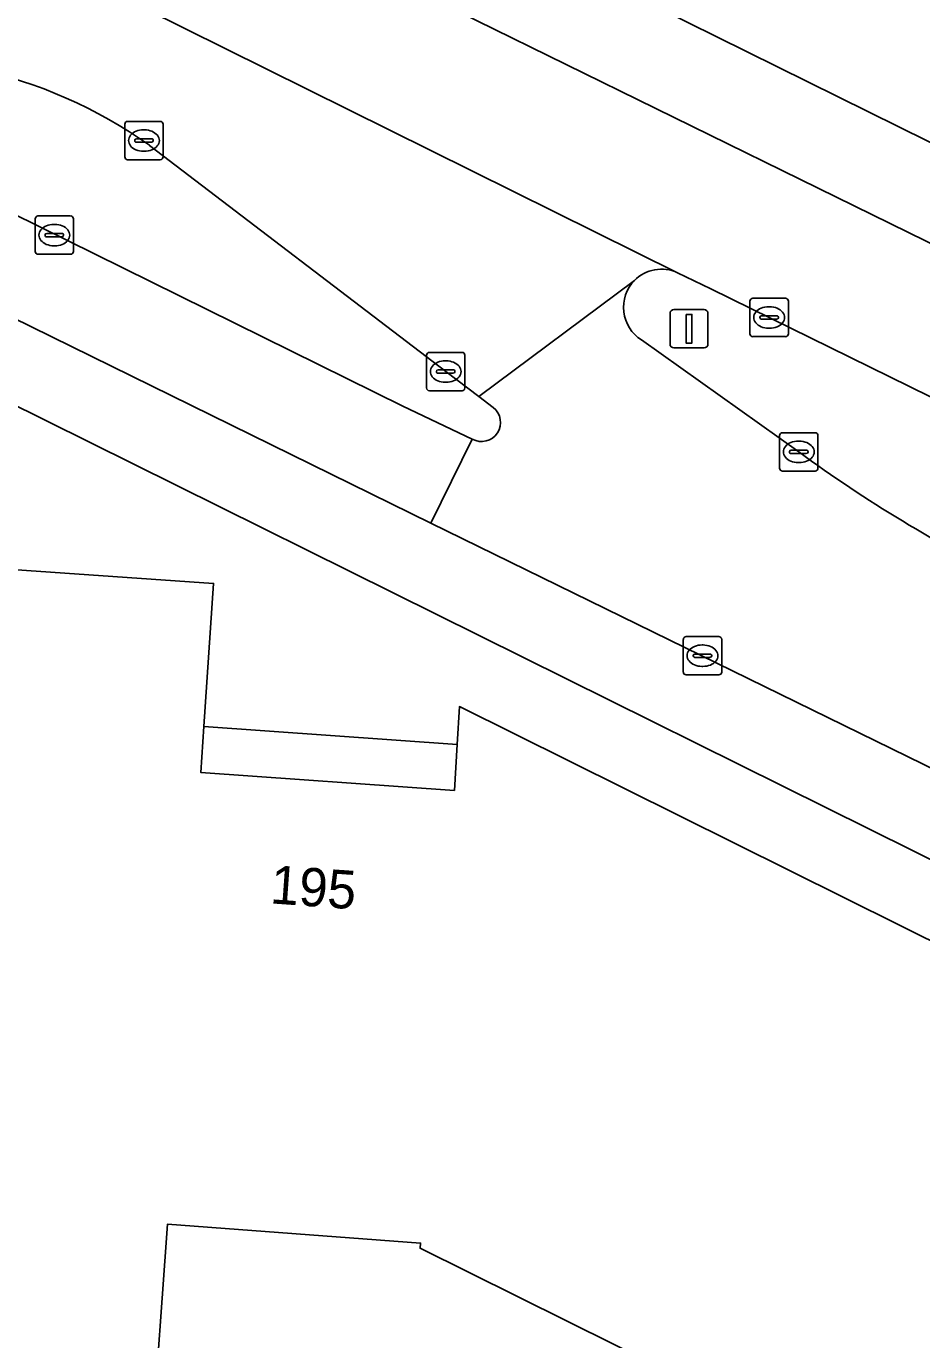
# Model space of a CAD drawing. Extents: x 160157 to 160921, y 381516 to 382045.
# Drawn here: x 160565.12 to 160588.48, y 381896.2 to 381930.46 of the extents above; entities that cross this region are included whole.
import ezdxf

# ---------------------------------------------------------------- set-up
doc = ezdxf.new("R2010")
doc.units = 0
for name, color, linetype in [('IMGEO_Berm_groen', 7, 'Continuous'), ('IMGEO_Erf', 7, 'Continuous'), ('IMGEO_Fietspad_open', 7, 'Continuous'), ('IMGEO_Kolk', 7, 'Continuous'), ('IMGEO_Pand', 7, 'Continuous'), ('IMGEO_Pand_nummerreeks', 7, 'Continuous'), ('IMGEO_Pand_overbouw', 7, 'Continuous'), ('IMGEO_Rijbaan_lokaal_open', 7, 'Continuous'), ('IMGEO_Rijbaan_regionaal_gesloten', 7, 'Continuous'), ('IMGEO_Verkeersbordpaal', 7, 'Continuous'), ('IMGEO_Verkeerseiland_open', 7, 'Continuous'), ('IMGEO_Voetpad_open', 7, 'Continuous')]:
    doc.layers.add(name, color=color, linetype=linetype)

msp = doc.modelspace()

# ---------------------------------------------------------------- linework, layer by layer
at = {"layer": 'IMGEO_Berm_groen'}
for points in [[(160606.339, 381912.126), (160582.981, 381923.614), (160582.108, 381924.035)], [(160581.168, 381922.282), (160585.272, 381919.361)]]:
    msp.add_lwpolyline(points, dxfattribs=at)
for centre, radius, start, end in [((160581.706, 381923.132), 1.006, 135.795, 237.6547), ((160581.692, 381923.124), 1.002, 65.4309, 134.8643), ((160607.702, 381950.056), 38.018, 233.8429, 243.6329)]:
    msp.add_arc(centre, radius, start, end, dxfattribs=at)
at = {"layer": 'IMGEO_Erf'}
msp.add_lwpolyline([(160597.276, 381904.471), (160556.62, 381924.645)], dxfattribs=at)
msp.add_lwpolyline([(160575.394, 381898.585), (160575.406, 381898.719), (160568.807, 381899.215), (160568.399, 381893.546), (160563.146, 381893.896), (160563.032, 381892.496), (160560.521, 381892.689), (160560.588, 381894.117), (160555.423, 381894.48), (160556.991, 381916.835), (160570.009, 381915.929), (160569.756, 381912.197), (160569.675, 381910.999), (160576.289, 381910.531), (160576.362, 381911.729), (160576.422, 381912.717), (160596.519, 381902.728), (160594.226, 381898.038), (160595.474, 381897.386), (160594.336, 381895.102), (160593.036, 381895.728), (160590.697, 381890.983)], close=True, dxfattribs=at)
at = {"layer": 'IMGEO_Fietspad_open'}
msp.add_lwpolyline([(160557.04, 381926.684), (160557.961, 381926.208), (160575.677, 381917.504), (160576.757, 381919.694), (160574.945, 381920.556), (160558.886, 381928.481)], dxfattribs=at)
at = {"layer": 'IMGEO_Kolk'}
for p, q in [((160567.767, 381927.983), (160568.619, 381927.983)), ((160567.692, 381927.057), (160567.692, 381927.909)), ((160568.18, 381927.763), (160568.205, 381927.763)), ((160568.693, 381927.909), (160568.693, 381927.057)), ((160567.951, 381927.477), (160567.951, 381927.489)), ((160568.389, 381927.44), (160567.991, 381927.44)), ((160567.994, 381927.526), (160568.392, 381927.526)), ((160568.435, 381927.489), (160568.435, 381927.477)), ((160568.619, 381926.983), (160567.767, 381926.983)), ((160568.203, 381927.203), (160568.178, 381927.203)), ((160565.354, 381924.59), (160565.354, 381925.442)), ((160565.429, 381925.516), (160566.281, 381925.516)), ((160565.842, 381925.296), (160565.867, 381925.296)), ((160566.355, 381925.442), (160566.355, 381924.59)), ((160565.613, 381925.01), (160565.613, 381925.022)), ((160566.051, 381924.973), (160565.653, 381924.973)), ((160565.656, 381925.059), (160566.054, 381925.059)), ((160566.097, 381925.022), (160566.097, 381925.01)), ((160566.281, 381924.516), (160565.429, 381924.516)), ((160565.865, 381924.736), (160565.84, 381924.736)), ((160583.998, 381922.441), (160583.998, 381923.293)), ((160584.073, 381923.367), (160584.925, 381923.367)), ((160584.486, 381923.147), (160584.511, 381923.147)), ((160584.999, 381923.293), (160584.999, 381922.441)), ((160584.257, 381922.861), (160584.257, 381922.873)), ((160584.695, 381922.824), (160584.297, 381922.824)), ((160584.3, 381922.91), (160584.698, 381922.91)), ((160584.741, 381922.873), (160584.741, 381922.861)), ((160584.509, 381922.587), (160584.484, 381922.587)), ((160584.925, 381922.367), (160584.073, 381922.367)), ((160575.562, 381921.03), (160575.562, 381921.882)), ((160575.637, 381921.956), (160576.489, 381921.956)), ((160576.563, 381921.882), (160576.563, 381921.03)), ((160575.821, 381921.45), (160575.821, 381921.462)), ((160575.864, 381921.499), (160576.262, 381921.499)), ((160576.05, 381921.736), (160576.075, 381921.736)), ((160576.305, 381921.462), (160576.305, 381921.45)), ((160576.259, 381921.413), (160575.861, 381921.413)), ((160576.073, 381921.176), (160576.048, 381921.176)), ((160576.489, 381920.956), (160575.637, 381920.956)), ((160584.771, 381918.935), (160584.771, 381919.787)), ((160584.846, 381919.861), (160585.698, 381919.861)), ((160585.772, 381919.787), (160585.772, 381918.935)), ((160585.073, 381919.404), (160585.471, 381919.404)), ((160585.259, 381919.641), (160585.284, 381919.641)), ((160585.03, 381919.355), (160585.03, 381919.367)), ((160585.468, 381919.318), (160585.07, 381919.318)), ((160585.282, 381919.081), (160585.257, 381919.081)), ((160585.514, 381919.367), (160585.514, 381919.355)), ((160585.698, 381918.861), (160584.846, 381918.861)), ((160582.26, 381913.618), (160582.26, 381914.47)), ((160582.335, 381914.544), (160583.187, 381914.544)), ((160582.748, 381914.324), (160582.773, 381914.324)), ((160583.261, 381914.47), (160583.261, 381913.618)), ((160582.519, 381914.038), (160582.519, 381914.05)), ((160582.957, 381914.001), (160582.559, 381914.001)), ((160582.562, 381914.087), (160582.96, 381914.087)), ((160583.003, 381914.05), (160583.003, 381914.038)), ((160582.771, 381913.764), (160582.746, 381913.764)), ((160583.187, 381913.544), (160582.335, 381913.544))]:
    msp.add_line(p, q, dxfattribs=at)
for points in [[(160567.767, 381927.983), (160568.619, 381927.983)], [(160567.692, 381927.057), (160567.692, 381927.909)], [(160568.693, 381927.909), (160568.693, 381927.057)], [(160568.619, 381926.983), (160567.767, 381926.983)], [(160565.354, 381924.59), (160565.354, 381925.442)], [(160565.429, 381925.516), (160566.281, 381925.516)], [(160566.355, 381925.442), (160566.355, 381924.59)], [(160566.281, 381924.516), (160565.429, 381924.516)], [(160583.998, 381922.441), (160583.998, 381923.293)], [(160584.073, 381923.367), (160584.925, 381923.367)], [(160584.999, 381923.293), (160584.999, 381922.441)], [(160584.925, 381922.367), (160584.073, 381922.367)], [(160575.562, 381921.03), (160575.562, 381921.882)], [(160575.637, 381921.956), (160576.489, 381921.956)], [(160576.563, 381921.882), (160576.563, 381921.03)], [(160576.489, 381920.956), (160575.637, 381920.956)], [(160584.771, 381918.935), (160584.771, 381919.787)], [(160584.846, 381919.861), (160585.698, 381919.861)], [(160585.772, 381919.787), (160585.772, 381918.935)], [(160585.698, 381918.861), (160584.846, 381918.861)], [(160582.26, 381913.618), (160582.26, 381914.47)], [(160582.335, 381914.544), (160583.187, 381914.544)], [(160583.261, 381914.47), (160583.261, 381913.618)], [(160583.187, 381913.544), (160582.335, 381913.544)]]:
    msp.add_lwpolyline(points, dxfattribs=at)
for centre, radius, start, end in [((160567.769, 381927.907), 0.0765, 91.552, 178.448), ((160567.769, 381927.907), 0.0765, 91.552, 178.448), ((160568.617, 381927.907), 0.0765, 1.552, 88.448), ((160568.617, 381927.907), 0.0765, 1.552, 88.448), ((160567.991, 381927.486), 0.0403, 85.8775, 175.7526), ((160567.988, 381927.476), 0.0366, 178.938, 274.7102), ((160568.392, 381927.483), 0.043, 264.8664, 352.4533), ((160568.396, 381927.488), 0.0386, 1.7309, 96.639), ((160567.769, 381927.059), 0.0765, 181.552, 268.448), ((160567.769, 381927.059), 0.0765, 181.552, 268.448), ((160568.617, 381927.059), 0.0765, 271.552, 358.448), ((160568.617, 381927.059), 0.0765, 271.552, 358.448), ((160565.431, 381925.44), 0.0765, 91.552, 178.448), ((160565.431, 381925.44), 0.0765, 91.552, 178.448), ((160566.279, 381925.44), 0.0765, 1.552, 88.448), ((160566.279, 381925.44), 0.0765, 1.552, 88.448), ((160565.653, 381925.019), 0.0403, 85.8775, 175.7526), ((160565.65, 381925.009), 0.0366, 178.938, 274.7102), ((160566.054, 381925.016), 0.043, 264.8664, 352.4533), ((160566.058, 381925.021), 0.0386, 1.7309, 96.639), ((160565.431, 381924.592), 0.0765, 181.552, 268.448), ((160565.431, 381924.592), 0.0765, 181.552, 268.448), ((160566.279, 381924.592), 0.0765, 271.552, 358.448), ((160566.279, 381924.592), 0.0765, 271.552, 358.448), ((160584.075, 381923.291), 0.0765, 91.552, 178.448), ((160584.075, 381923.291), 0.0765, 91.552, 178.448), ((160584.923, 381923.291), 0.0765, 1.552, 88.448), ((160584.923, 381923.291), 0.0765, 1.552, 88.448), ((160584.297, 381922.87), 0.0403, 85.8775, 175.7526), ((160584.294, 381922.86), 0.0366, 178.938, 274.7102), ((160584.698, 381922.867), 0.043, 264.8664, 352.4533), ((160584.702, 381922.872), 0.0386, 1.7309, 96.639), ((160584.075, 381922.443), 0.0765, 181.552, 268.448), ((160584.075, 381922.443), 0.0765, 181.552, 268.448), ((160584.923, 381922.443), 0.0765, 271.552, 358.448), ((160584.923, 381922.443), 0.0765, 271.552, 358.448), ((160575.639, 381921.88), 0.0765, 91.552, 178.448), ((160575.639, 381921.88), 0.0765, 91.552, 178.448), ((160576.487, 381921.88), 0.0765, 1.552, 88.448), ((160576.487, 381921.88), 0.0765, 1.552, 88.448), ((160575.861, 381921.459), 0.0403, 85.8775, 175.7526), ((160575.858, 381921.449), 0.0366, 178.938, 274.7102), ((160576.262, 381921.456), 0.043, 264.8664, 352.4533), ((160576.266, 381921.461), 0.0386, 1.7309, 96.639), ((160575.639, 381921.032), 0.0765, 181.552, 268.448), ((160575.639, 381921.032), 0.0765, 181.552, 268.448), ((160576.487, 381921.032), 0.0765, 271.552, 358.448), ((160576.487, 381921.032), 0.0765, 271.552, 358.448), ((160584.848, 381919.785), 0.0765, 91.552, 178.448), ((160584.848, 381919.785), 0.0765, 91.552, 178.448), ((160585.696, 381919.785), 0.0765, 1.552, 88.448), ((160585.696, 381919.785), 0.0765, 1.552, 88.448), ((160585.07, 381919.364), 0.0403, 85.8775, 175.7526), ((160585.475, 381919.366), 0.0386, 1.7309, 96.639), ((160585.067, 381919.354), 0.0366, 178.938, 274.7102), ((160585.471, 381919.361), 0.043, 264.8664, 352.4533), ((160584.848, 381918.937), 0.0765, 181.552, 268.448), ((160584.848, 381918.937), 0.0765, 181.552, 268.448), ((160585.696, 381918.937), 0.0765, 271.552, 358.448), ((160585.696, 381918.937), 0.0765, 271.552, 358.448), ((160582.337, 381914.468), 0.0765, 91.552, 178.448), ((160582.337, 381914.468), 0.0765, 91.552, 178.448), ((160583.185, 381914.468), 0.0765, 1.552, 88.448), ((160583.185, 381914.468), 0.0765, 1.552, 88.448), ((160582.559, 381914.047), 0.0403, 85.8775, 175.7526), ((160582.556, 381914.037), 0.0366, 178.938, 274.7102), ((160582.96, 381914.044), 0.043, 264.8664, 352.4533), ((160582.964, 381914.049), 0.0386, 1.7309, 96.639), ((160582.337, 381913.62), 0.0765, 181.552, 268.448), ((160582.337, 381913.62), 0.0765, 181.552, 268.448), ((160583.185, 381913.62), 0.0765, 271.552, 358.448), ((160583.185, 381913.62), 0.0765, 271.552, 358.448)]:
    msp.add_arc(centre, radius, start, end, dxfattribs=at)
for centre, major_axis, ratio, start_param, end_param in [((160568.179, 381927.483), (-0.387, 0.002), 0.722429, 4.712389, 7.853982), ((160568.204, 381927.483), (-0.39, 0.002), 0.717154, 1.570796, 4.712389), ((160565.841, 381925.016), (-0.387, 0.002), 0.722429, 4.712389, 7.853982), ((160565.866, 381925.016), (-0.39, 0.002), 0.717154, 1.570796, 4.712389), ((160584.485, 381922.867), (-0.387, 0.002), 0.722429, 4.712389, 7.853982), ((160584.51, 381922.867), (-0.39, 0.002), 0.717154, 1.570796, 4.712389), ((160576.049, 381921.456), (-0.387, 0.002), 0.722429, 4.712389, 7.853982), ((160576.074, 381921.456), (-0.39, 0.002), 0.717154, 1.570796, 4.712389), ((160585.258, 381919.361), (-0.387, 0.002), 0.722429, 4.712389, 7.853982), ((160585.283, 381919.361), (-0.39, 0.002), 0.717154, 1.570796, 4.712389), ((160582.747, 381914.044), (-0.387, 0.002), 0.722429, 4.712389, 7.853982), ((160582.772, 381914.044), (-0.39, 0.002), 0.717154, 1.570796, 4.712389)]:
    msp.add_ellipse(centre, major_axis=major_axis, ratio=ratio, start_param=start_param, end_param=end_param, dxfattribs=at)
at = {"layer": 'IMGEO_Pand'}
msp.add_lwpolyline([(160596.519, 381902.728), (160576.422, 381912.717), (160576.362, 381911.729), (160576.289, 381910.531), (160569.675, 381910.999), (160569.756, 381912.197), (160570.009, 381915.929), (160556.991, 381916.835), (160555.423, 381894.48), (160560.588, 381894.117), (160560.521, 381892.689), (160563.032, 381892.496), (160563.146, 381893.896), (160568.399, 381893.546), (160568.807, 381899.215), (160575.406, 381898.719), (160575.394, 381898.585), (160590.697, 381890.983), (160593.036, 381895.728), (160594.336, 381895.102), (160595.474, 381897.386), (160594.226, 381898.038)], close=True, dxfattribs=at)
at = {"layer": 'IMGEO_Pand_overbouw'}
msp.add_lwpolyline([(160576.362, 381911.729), (160569.756, 381912.197), (160569.675, 381910.999), (160576.289, 381910.531)], close=True, dxfattribs=at)
at = {"layer": 'IMGEO_Rijbaan_lokaal_open'}
for points in [[(160580.985, 381923.834), (160576.926, 381920.803), (160577.298, 381920.52)], [(160585.272, 381919.361), (160581.168, 381922.282)], [(160576.757, 381919.694), (160575.677, 381917.504), (160603.437, 381903.912), (160611.521, 381899.997), (160636.204, 381887.952), (160638.836, 381892.54), (160590.818, 381915.994)]]:
    msp.add_lwpolyline(points, dxfattribs=at)
for centre, radius, start, end in [((160581.706, 381923.132), 1.006, 135.795, 237.6547), ((160576.998, 381920.126), 0.495, 240.8587, 52.6946), ((160607.702, 381950.056), 38.018, 233.8429, 243.6329)]:
    msp.add_arc(centre, radius, start, end, dxfattribs=at)
at = {"layer": 'IMGEO_Rijbaan_regionaal_gesloten'}
for points in [[(160640.692, 381901.715), (160520.062, 381961.392), (160504.185, 381969.247), (160466.234, 381988.022), (160419.184, 382012.886), (160365.751, 382037.141)], [(160410.064, 382015.797), (160421.334, 382010.113), (160435.823, 382003.008), (160452.111, 381994.482), (160475.912, 381982.085), (160481.941, 381978.945), (160497.302, 381970.609), (160502.017, 381968.051), (160530.995, 381953.177), (160555.806, 381940.957), (160581.541, 381928.321), (160591.887, 381923.241), (160619.539, 381909.789), (160639.905, 381900.067), (160640.692, 381901.715)], [(160582.108, 381924.035), (160540.324, 381944.763), (160514.358, 381957.638), (160495.708, 381967.479), (160485.491, 381972.871), (160455.129, 381988.874), (160433.281, 382000)], [(160540.324, 381944.763), (160582.108, 381924.035), (160582.981, 381923.614), (160606.339, 381912.126), (160638.329, 381896.769), (160639.905, 381900.067), (160619.539, 381909.789), (160591.887, 381923.241), (160581.541, 381928.321), (160555.806, 381940.957)], [(160568.34, 381927.358), (160576.068, 381921.455), (160576.926, 381920.803), (160580.985, 381923.834)]]:
    msp.add_lwpolyline(points, dxfattribs=at)
for centre, radius, start, end in [((160561.142, 381917.194), 12.455, 54.6966, 100.5964), ((160581.692, 381923.124), 1.002, 65.4309, 134.8643)]:
    msp.add_arc(centre, radius, start, end, dxfattribs=at)
at = {"layer": 'IMGEO_Verkeersbordpaal'}
for p, q in [((160581.913, 381922.174), (160581.913, 381922.974)), ((160581.913, 381922.974), (160581.913, 381922.174)), ((160582.013, 381923.074), (160582.803, 381923.074)), ((160582.803, 381923.074), (160582.013, 381923.074)), ((160582.903, 381922.974), (160582.903, 381922.174)), ((160582.903, 381922.174), (160582.903, 381922.974)), ((160582.803, 381922.074), (160582.013, 381922.074)), ((160582.013, 381922.074), (160582.803, 381922.074))]:
    msp.add_line(p, q, dxfattribs=at)
msp.add_lwpolyline([(160582.333, 381922.949), (160582.483, 381922.949), (160582.483, 381922.199), (160582.333, 381922.199), (160582.333, 381922.949)], dxfattribs=at)
for centre, start, end in [((160582.013, 381922.974), 90, 180), ((160582.013, 381922.974), 90, 180), ((160582.803, 381922.974), 0, 90), ((160582.803, 381922.974), 360, 90), ((160582.013, 381922.174), 180, 270), ((160582.013, 381922.174), 180, 270), ((160582.803, 381922.174), 270, 0), ((160582.803, 381922.174), 270, 0)]:
    msp.add_arc(centre, 0.1, start, end, dxfattribs=at)
at = {"layer": 'IMGEO_Verkeerseiland_open'}
for points in [[(160558.886, 381928.481), (160574.945, 381920.556), (160576.757, 381919.694)], [(160577.298, 381920.52), (160576.926, 381920.803), (160576.068, 381921.455), (160568.34, 381927.358)]]:
    msp.add_lwpolyline(points, dxfattribs=at)
for centre, radius, start, end in [((160561.142, 381917.194), 12.455, 54.6966, 100.5964), ((160576.998, 381920.126), 0.495, 240.8587, 52.6946)]:
    msp.add_arc(centre, radius, start, end, dxfattribs=at)
at = {"layer": 'IMGEO_Voetpad_open'}
for points in [[(160611.521, 381899.997), (160603.437, 381903.912), (160575.677, 381917.504), (160557.961, 381926.208), (160557.04, 381926.684)], [(160556.62, 381924.645), (160597.276, 381904.471), (160602.457, 381901.998), (160609.57, 381898.502), (160610.258, 381898.175), (160610.579, 381898.023), (160632.445, 381887.634), (160636.204, 381887.952), (160611.521, 381899.997)]]:
    msp.add_lwpolyline(points, dxfattribs=at)

# ---------------------------------------------------------------- texts
at = {"layer": 'IMGEO_Pand_nummerreeks'}
msp.add_text('195', height=1, rotation=355.9549, dxfattribs=at).set_placement((160571.467, 381907.584))

doc.saveas('drawing.dxf')
